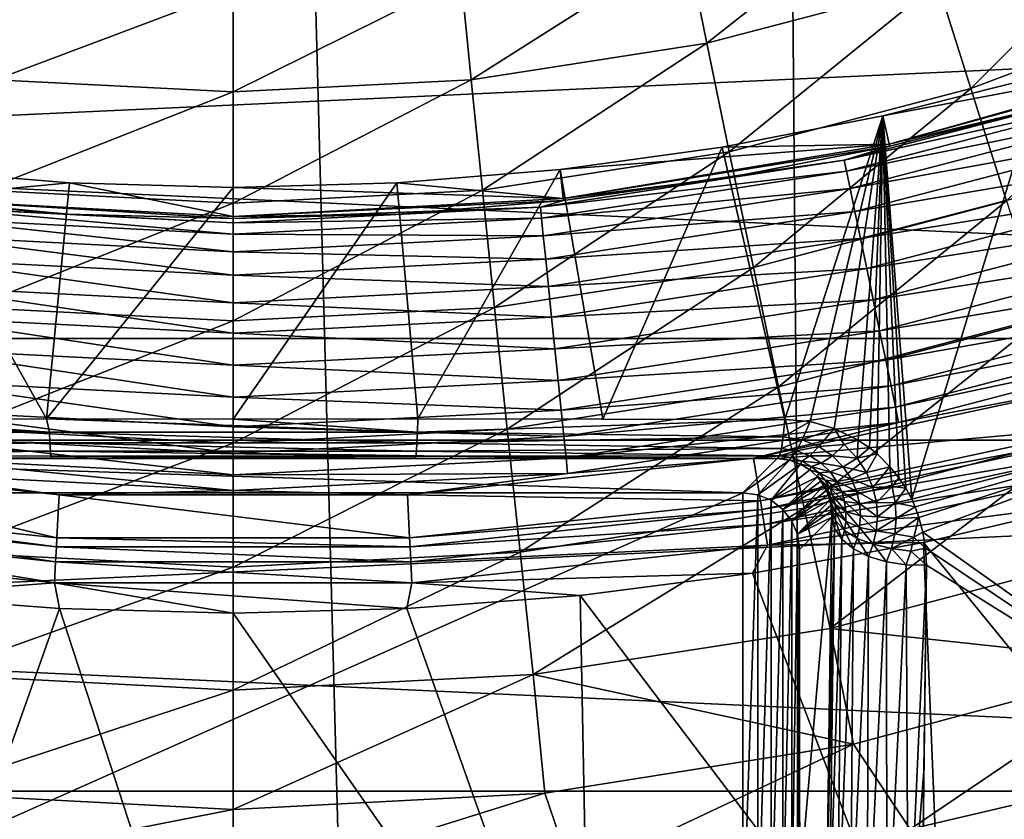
# Model space of a CAD drawing. Header units: metres. Extents: x -22 to 22, y 0 to 204.
# Tile 296 of 497: x -0.75 to 2.72, y 168.91 to 171.73. Entities that reach past the tile are written whole.
import ezdxf

# ---------------------------------------------------------------- set-up
doc = ezdxf.new("R2010")
doc.units = ezdxf.units.M
doc.layers.add('solid_002_SW0002', color=7, linetype='CONTINUOUS')
doc.layers.add('solid_002_SW0002_01', color=7, linetype='CONTINUOUS')

msp = doc.modelspace()

# ---------------------------------------------------------------- linework, layer by layer
at = {"layer": 'solid_002_SW0002'}
for points in [[(-1.887785, 182.670227, 261.700287), (-2.719687, 81.176041, 275.085602), (0, 81.175316, 275.040649)], [(-1.887785, 182.670227, 261.700287), (0, 81.175316, 275.040649), (0, 182.667419, 261.678955)], [(2.719617, 81.176041, 275.085602), (1.887785, 182.670227, 261.700287), (0, 182.667419, 261.678955)], [(0, 81.175316, 275.040649), (2.719617, 81.176041, 275.085602), (0, 182.667419, 261.678955)], [(18.79812, 172.298904, 0.72), (-18.79812, 172.298904, 0.72), (-17.854202, 170.604904, 0.72)], [(19.429903, 171.997269), (18.454901, 170.245438), (-19.429903, 171.997253)], [(18.454901, 170.245438), (-18.454901, 170.245438), (-19.429903, 171.997253)], [(-0.804436, 171.876877, 256.778961), (0, 171.835449, 256.775787), (-0.840491, 171.518784, 257.028198)], [(-0.840491, 171.518784, 257.028198), (0, 171.47554, 257.025024), (-0.880286, 171.128464, 257.222412)], [(-1.154258, 171.201843, 249.424011), (-0.659355, 170.320419, 248.912933), (-1.3056, 170.320313, 248.876877)], [(-1.165463, 171.099457, 251.389343), (-0.578008, 171.154221, 249.424011), (-1.154258, 171.201843, 249.424011)], [(-1.154258, 171.201843, 249.424011), (-0.578008, 171.154221, 249.424011), (-0.659355, 170.320419, 248.912933)], [(-1.165463, 171.099457, 251.389343), (0, 171.035339, 251.389343), (-0.578008, 171.154221, 249.424011)], [(-0.880286, 171.128464, 257.222412), (0, 171.083206, 257.219269), (-0.922974, 170.714233, 257.357452)], [(-0.578008, 171.154221, 249.424011), (0, 171.138336, 249.424011), (-0.659355, 170.320419, 248.912933)], [(0, 171.138336, 249.424011), (0, 170.319916, 248.924911), (-0.659355, 170.320419, 248.912933)], [(0, 171.035339, 251.389343), (0, 171.138336, 249.424011), (-0.578008, 171.154221, 249.424011)], [(-0.584006, 171.04422, 251.800095), (-1.165463, 171.099457, 251.389343), (-1.16625, 171.092331, 251.800095)], [(-0.584006, 171.04422, 251.800095), (-1.16625, 171.092331, 251.800095), (-1.084752, 171.068802, 251.912323)], [(0, 171.028168, 251.800095), (0, 171.035339, 251.389343), (-1.165463, 171.099457, 251.389343)], [(0, 171.028168, 251.800095), (-1.165463, 171.099457, 251.389343), (-0.584006, 171.04422, 251.800095)], [(1.16625, 171.092331, 251.800095), (1.165463, 171.099457, 251.389343), (0, 171.035339, 251.389343)], [(0.584006, 171.04422, 251.800095), (0, 171.035339, 251.389343), (0, 171.028168, 251.800095)], [(-0.922974, 170.714233, 257.357452), (0, 170.666763, 257.354309), (-0.967645, 170.284897, 257.43045)], [(17.854202, 170.604904, 0.72), (-17.854202, 170.604904, 0.72), (-16.75897, 169.005569, 0.72)], [(-1.147446, 170.45668, 252.274124), (-1.158181, 170.351868, 252.232422), (0, 170.292709, 252.232422)], [(0, 170.398071, 252.274124), (-1.147446, 170.45668, 252.274124), (0, 170.292709, 252.232422)], [(-1.158181, 170.351868, 252.232422), (-1.167683, 170.259094, 252.16806), (0, 170.199448, 252.16806)], [(0, 170.292709, 252.232422), (-1.158181, 170.351868, 252.232422), (0, 170.199448, 252.16806)], [(-0.64937, 170.274231, 248.87677), (-1.94867, 170.318741, 248.816406), (-1.3056, 170.320313, 248.876877)], [(-0.64937, 170.274231, 248.87677), (-1.94332, 170.262177, 248.769714), (-1.94867, 170.318741, 248.816406)], [(-0.64937, 170.274231, 248.87677), (-1.3056, 170.320313, 248.876877), (-0.659355, 170.320419, 248.912933)], [(0.650669, 170.274231, 248.876724), (-0.64937, 170.274231, 248.87677), (-0.659355, 170.320419, 248.912933)], [(-0.64937, 170.274231, 248.87677), (-0.647677, 170.236053, 248.831985), (-1.94332, 170.262177, 248.769714)], [(-0.647677, 170.236053, 248.831985), (-1.936619, 170.218765, 248.710739), (-1.94332, 170.262177, 248.769714)], [(-1.167683, 170.259094, 252.16806), (-1.175465, 170.183105, 252.084351), (0, 170.123077, 252.084351)], [(0, 170.199448, 252.16806), (-1.167683, 170.259094, 252.16806), (0, 170.123077, 252.084351)], [(-0.967645, 170.284897, 257.43045), (0, 170.235107, 257.427307), (-1.013349, 169.849609, 257.43988)], [(0.648972, 170.236053, 248.83194), (-0.647677, 170.236053, 248.831985), (-0.64937, 170.274231, 248.87677)], [(0.650669, 170.274231, 248.876724), (0.648972, 170.236053, 248.83194), (-0.64937, 170.274231, 248.87677)], [(17.323311, 168.591309), (-17.323309, 168.591309), (-18.454901, 170.245438)], [(18.454901, 170.245438), (17.323311, 168.591309), (-18.454901, 170.245438)], [(-0.647677, 170.236053, 248.831985), (-0.645743, 170.207367, 248.780594), (-1.936619, 170.218765, 248.710739)], [(0.647035, 170.207352, 248.780548), (-0.645743, 170.207367, 248.780594), (-0.647677, 170.236053, 248.831985)], [(0.648972, 170.236053, 248.83194), (0.647035, 170.207352, 248.780548), (-0.647677, 170.236053, 248.831985)], [(-0.645743, 170.207367, 248.780594), (-1.92897, 170.191071, 248.643051), (-1.936619, 170.218765, 248.710739)], [(-0.645743, 170.207367, 248.780594), (-0.643645, 170.18927, 248.724609), (-1.92897, 170.191071, 248.643051)], [(-1.92897, 170.191071, 248.643051), (-0.641465, 170.182465, 248.666153), (-1.920832, 170.180801, 248.570694)], [(-0.643645, 170.18927, 248.724609), (-0.641465, 170.182465, 248.666153), (-1.92897, 170.191071, 248.643051)], [(0.644933, 170.18927, 248.724564), (-0.643645, 170.18927, 248.724609), (-0.645743, 170.207367, 248.780594)], [(0.647035, 170.207352, 248.780548), (0.644933, 170.18927, 248.724564), (-0.645743, 170.207367, 248.780594)], [(-0.643645, 170.18927, 248.724609), (0.642746, 170.182465, 248.666107), (-0.641465, 170.182465, 248.666153)], [(0.644933, 170.18927, 248.724564), (0.642746, 170.182465, 248.666107), (-0.643645, 170.18927, 248.724609)], [(-0.641465, 170.182465, 248.666153), (1.920832, 170.180801, 248.570694), (-1.920832, 170.180801, 248.570694)], [(-1.920832, 170.180801, 248.570694), (1.80003, 170.059998, 241.649994), (-1.80003, 170.059998, 241.649994)], [(1.920832, 170.180801, 248.570694), (1.80003, 170.059998, 241.649994), (-1.920832, 170.180801, 248.570694)], [(-1.861818, 170.031937, 251.016098), (-0.62293, 169.900314, 251.016098), (-1.837784, 170.182037, 251.878189)], [(-0.62293, 169.900314, 251.016098), (-0.614889, 170.052109, 251.878189), (-1.837784, 170.182037, 251.878189)], [(-1.181126, 170.127838, 251.98558), (-1.837784, 170.182037, 251.878189), (-0.614889, 170.052109, 251.878189)], [(-1.175465, 170.183105, 252.084351), (-1.181126, 170.127838, 251.98558), (0, 170.067505, 251.98558)], [(0, 170.123077, 252.084351), (-1.175465, 170.183105, 252.084351), (0, 170.067505, 251.98558)], [(0, 170.067505, 251.98558), (-1.181126, 170.127838, 251.98558), (-0.614889, 170.052109, 251.878189)], [(-0.62293, 169.900314, 251.016098), (0.62293, 169.900314, 251.016098), (-0.614889, 170.052109, 251.878189)], [(0.62293, 169.900314, 251.016098), (0.614889, 170.052109, 251.878189), (-0.614889, 170.052109, 251.878189)], [(-0.624575, 169.869263, 250.910034), (-1.861818, 170.031937, 251.016098), (-1.866735, 170.001221, 250.910034)], [(-0.624575, 169.869263, 250.910034), (-0.62293, 169.900314, 251.016098), (-1.861818, 170.031937, 251.016098)], [(-1.866735, 170.001221, 250.910034), (-1.875247, 169.948059, 250.813126), (-0.627423, 169.815491, 250.813126)], [(-0.624575, 169.869263, 250.910034), (-1.866735, 170.001221, 250.910034), (-0.627423, 169.815491, 250.813126)], [(-1.875247, 169.948059, 250.813126), (-1.886926, 169.875122, 250.730469), (-0.631331, 169.74173, 250.730469)], [(-0.627423, 169.815491, 250.813126), (-1.875247, 169.948059, 250.813126), (-0.631331, 169.74173, 250.730469)], [(-0.631331, 169.74173, 250.730469), (-1.886926, 169.875122, 250.730469), (-1.225208, 169.697433, 250.666168)], [(0.624575, 169.869263, 250.910034), (-0.62293, 169.900314, 251.016098), (-0.624575, 169.869263, 250.910034)], [(0.624575, 169.869263, 250.910034), (0.62293, 169.900314, 251.016098), (-0.62293, 169.900314, 251.016098)], [(-1.013349, 169.849609, 257.43988), (0, 169.797424, 257.436707), (-1.059111, 169.417633, 257.385468)], [(-0.631331, 169.74173, 250.730469), (-1.225208, 169.697433, 250.666168), (-0.613403, 169.650497, 250.666168)], [(-0.631331, 169.74173, 250.730469), (-0.613403, 169.650497, 250.666168), (0, 169.634857, 250.666168)], [(-0.613403, 169.650497, 250.666168), (-1.225208, 169.697433, 250.666168), (-1.262174, 167.823685, 249.512939)], [(-0.613403, 169.650497, 250.666168), (0, 167.766235, 249.512939), (0, 169.634857, 250.666168)], [(1.26218, 167.823685, 249.512939), (0.613403, 169.650497, 250.666168), (0, 169.634857, 250.666168)], [(0, 167.766235, 249.512939), (1.26218, 167.823685, 249.512939), (0, 169.634857, 250.666168)], [(-1.059111, 169.417633, 257.385468), (0, 169.363037, 257.382324), (-1.100996, 168.999191, 257.268951)], [(0, 169.363037, 257.382324), (0, 168.941605, 257.265442), (-1.100996, 168.999191, 257.268951)], [(16.75897, 169.005569, 0.72), (-16.75897, 169.005569, 0.72), (-15.518252, 167.511673, 0.72)]]:
    msp.add_3dface(points, dxfattribs=at)
at = {"layer": 'solid_002_SW0002_01'}
for points in [[(2.719617, 81.176041, 275.085602), (3.472393, 182.67691, 261.751129), (1.887785, 182.670227, 261.700287)], [(2.719617, 81.176041, 275.085602), (5.436296, 81.178215, 275.220306), (3.472393, 182.67691, 261.751129)], [(18.79812, 172.298904, 0.72), (-17.854202, 170.604904, 0.72), (17.854202, 170.604904, 0.72)], [(1.60098, 172.000702, 256.788513), (2.380563, 172.205719, 256.804321), (1.672767, 171.64801, 257.03775)], [(2.380563, 172.205719, 256.804321), (2.487381, 171.862015, 257.053528), (1.672767, 171.64801, 257.03775)], [(2.487381, 171.862015, 257.053528), (3.27609, 172.15863, 257.075317), (2.605212, 171.487762, 257.247711)], [(3.27609, 172.15863, 257.075317), (3.431351, 171.798279, 257.269501), (2.605212, 171.487762, 257.247711)], [(0.804465, 171.876892, 256.778961), (1.60098, 172.000702, 256.788513), (0.840521, 171.518799, 257.028198)], [(1.60098, 172.000702, 256.788513), (1.672767, 171.64801, 257.03775), (0.840521, 171.518799, 257.028198)], [(0.804465, 171.876892, 256.778961), (0.840521, 171.518799, 257.028198), (0, 171.47554, 257.025024)], [(0, 171.835449, 256.775787), (0.804465, 171.876892, 256.778961), (0, 171.47554, 257.025024)], [(1.672767, 171.64801, 257.03775), (2.487381, 171.862015, 257.053528), (1.751983, 171.263748, 257.231964)], [(2.487381, 171.862015, 257.053528), (2.605212, 171.487762, 257.247711), (1.751983, 171.263748, 257.231964)], [(-0.840491, 171.518784, 257.028198), (0, 171.835449, 256.775787), (0, 171.47554, 257.025024)], [(2.605212, 171.487762, 257.247711), (3.431351, 171.798279, 257.269501), (2.731547, 171.090942, 257.382721)], [(0.840521, 171.518799, 257.028198), (1.672767, 171.64801, 257.03775), (0.880317, 171.128479, 257.222412)], [(1.672767, 171.64801, 257.03775), (1.751983, 171.263748, 257.231964), (0.880317, 171.128479, 257.222412)], [(3.440294, 171.607742, 251.389343), (2.855145, 171.533127, 249.424011), (2.294557, 171.391586, 249.424011)], [(2.31686, 171.291031, 251.389343), (3.440294, 171.607742, 251.389343), (2.294557, 171.391586, 249.424011)], [(3.442616, 171.600967, 251.800095), (3.440294, 171.607742, 251.389343), (2.31686, 171.291031, 251.389343)], [(3.442616, 171.600967, 251.800095), (2.31686, 171.291031, 251.389343), (2.884875, 171.427048, 251.800095)], [(0.840521, 171.518799, 257.028198), (0.880317, 171.128479, 257.222412), (0, 171.083206, 257.219269)], [(0, 171.47554, 257.025024), (0.840521, 171.518799, 257.028198), (0, 171.083206, 257.219269)], [(3.209213, 171.508591, 251.912323), (2.158214, 171.234436, 251.912323), (3.221179, 171.470734, 252.018463)], [(2.318423, 171.284027, 251.800095), (2.158214, 171.234436, 251.912323), (3.209213, 171.508591, 251.912323)], [(2.294557, 171.391586, 249.424011), (2.855145, 171.533127, 249.424011), (2.396798, 170.03714, 248.575256)], [(2.884875, 171.427048, 251.800095), (2.318423, 171.284027, 251.800095), (3.209213, 171.508591, 251.912323)], [(2.855145, 171.533127, 249.424011), (3.508128, 170.322418, 248.574905), (2.396798, 170.03714, 248.575256)], [(-0.880286, 171.128464, 257.222412), (0, 171.47554, 257.025024), (0, 171.083206, 257.219269)], [(1.751983, 171.263748, 257.231964), (2.605212, 171.487762, 257.247711), (1.836942, 170.856064, 257.367004)], [(2.605212, 171.487762, 257.247711), (2.731547, 171.090942, 257.382721), (1.836942, 170.856064, 257.367004)], [(2.158214, 171.234436, 251.912323), (2.166261, 171.195572, 252.018463), (3.221179, 171.470734, 252.018463)], [(3.221179, 171.470734, 252.018463), (2.166261, 171.195572, 252.018463), (3.240041, 171.411072, 252.11293)], [(2.166261, 171.195572, 252.018463), (2.178946, 171.134293, 252.11293), (3.240041, 171.411072, 252.11293)], [(3.240041, 171.411072, 252.11293), (2.178946, 171.134293, 252.11293), (3.264831, 171.332657, 252.190887)], [(2.884875, 171.427048, 251.800095), (2.31686, 171.291031, 251.389343), (2.318423, 171.284027, 251.800095)], [(1.727019, 171.281036, 249.424011), (2.294557, 171.391586, 249.424011), (1.948669, 170.318741, 248.816406)], [(2.31686, 171.291031, 251.389343), (2.294557, 171.391586, 249.424011), (1.727019, 171.281036, 249.424011)], [(2.294557, 171.391586, 249.424011), (2.037473, 170.311295, 248.801514), (1.948669, 170.318741, 248.816406)], [(2.294557, 171.391586, 249.424011), (2.122896, 170.286926, 248.775589), (2.037473, 170.311295, 248.801514)], [(2.294557, 171.391586, 249.424011), (2.207165, 170.245422, 248.738159), (2.122896, 170.286926, 248.775589)], [(2.294557, 171.391586, 249.424011), (2.247479, 170.218399, 248.715347), (2.207165, 170.245422, 248.738159)], [(2.294557, 171.391586, 249.424011), (2.274102, 170.196915, 248.697815), (2.247479, 170.218399, 248.715347)], [(2.294557, 171.391586, 249.424011), (2.319065, 170.151978, 248.662277), (2.274102, 170.196915, 248.697815)], [(2.294557, 171.391586, 249.424011), (2.35125, 170.11232, 248.631683), (2.319065, 170.151978, 248.662277)], [(2.294557, 171.391586, 249.424011), (2.375725, 170.075882, 248.60408), (2.35125, 170.11232, 248.631683)], [(2.294557, 171.391586, 249.424011), (2.396798, 170.03714, 248.575256), (2.375725, 170.075882, 248.60408)], [(2.178946, 171.134293, 252.11293), (2.195617, 171.053757, 252.190887), (3.264831, 171.332657, 252.190887)], [(3.264831, 171.332657, 252.190887), (2.195617, 171.053757, 252.190887), (3.294275, 171.239517, 252.248322)], [(2.31686, 171.291031, 251.389343), (1.727019, 171.281036, 249.424011), (1.154258, 171.201843, 249.424011)], [(1.165463, 171.099457, 251.389343), (2.31686, 171.291031, 251.389343), (1.154258, 171.201843, 249.424011)], [(1.154258, 171.201843, 249.424011), (1.727019, 171.281036, 249.424011), (1.305599, 170.320313, 248.876877)], [(2.318423, 171.284027, 251.800095), (2.31686, 171.291031, 251.389343), (1.165463, 171.099457, 251.389343)], [(2.318423, 171.284027, 251.800095), (1.165463, 171.099457, 251.389343), (1.744971, 171.172348, 251.800095)], [(1.727019, 171.281036, 249.424011), (1.948669, 170.318741, 248.816406), (1.305599, 170.320313, 248.876877)], [(2.318423, 171.284027, 251.800095), (1.744971, 171.172348, 251.800095), (2.158214, 171.234436, 251.912323)], [(0.880317, 171.128479, 257.222412), (1.751983, 171.263748, 257.231964), (0.923006, 170.714233, 257.357452)], [(1.751983, 171.263748, 257.231964), (1.836942, 170.856064, 257.367004), (0.923006, 170.714233, 257.357452)], [(2.158214, 171.234436, 251.912323), (1.084752, 171.068802, 251.912323), (2.166261, 171.195572, 252.018463)], [(1.16625, 171.092331, 251.800095), (1.084752, 171.068802, 251.912323), (2.158214, 171.234436, 251.912323)], [(1.744971, 171.172348, 251.800095), (1.16625, 171.092331, 251.800095), (2.158214, 171.234436, 251.912323)], [(2.195617, 171.053757, 252.190887), (2.215419, 170.958099, 252.248322), (3.294275, 171.239517, 252.248322)], [(3.294275, 171.239517, 252.248322), (2.215419, 170.958099, 252.248322), (3.326862, 171.136444, 252.282288)], [(0.578008, 171.154221, 249.424011), (1.154258, 171.201843, 249.424011), (0.652168, 170.320419, 248.913193)], [(1.165463, 171.099457, 251.389343), (1.154258, 171.201843, 249.424011), (0.578008, 171.154221, 249.424011)], [(1.154258, 171.201843, 249.424011), (1.305599, 170.320313, 248.876877), (0.652168, 170.320419, 248.913193)], [(1.084752, 171.068802, 251.912323), (1.088797, 171.029312, 252.018463), (2.166261, 171.195572, 252.018463)], [(2.166261, 171.195572, 252.018463), (1.088797, 171.029312, 252.018463), (2.178946, 171.134293, 252.11293)], [(1.744971, 171.172348, 251.800095), (1.165463, 171.099457, 251.389343), (1.16625, 171.092331, 251.800095)], [(0.578008, 171.154221, 249.424011), (0.652168, 170.320419, 248.913193), (0, 170.319916, 248.924911)], [(0, 171.138336, 249.424011), (0.578008, 171.154221, 249.424011), (0, 170.319916, 248.924911)], [(1.165463, 171.099457, 251.389343), (0.578008, 171.154221, 249.424011), (0, 171.138336, 249.424011)], [(0, 171.035339, 251.389343), (1.165463, 171.099457, 251.389343), (0, 171.138336, 249.424011)], [(0.880317, 171.128479, 257.222412), (0.923006, 170.714233, 257.357452), (0, 170.666763, 257.354309)], [(0, 171.083206, 257.219269), (0.880317, 171.128479, 257.222412), (0, 170.666763, 257.354309)], [(1.088797, 171.029312, 252.018463), (1.095172, 170.967056, 252.11293), (2.178946, 171.134293, 252.11293)], [(2.178946, 171.134293, 252.11293), (1.095172, 170.967056, 252.11293), (2.195617, 171.053757, 252.190887)], [(2.215419, 170.958099, 252.248322), (2.237333, 170.852234, 252.282288), (3.326862, 171.136444, 252.282288)], [(3.326862, 171.136444, 252.282288), (2.237333, 170.852234, 252.282288), (3.360917, 171.028717, 252.291046)], [(1.16625, 171.092331, 251.800095), (0, 171.035339, 251.389343), (0.584006, 171.04422, 251.800095)], [(1.16625, 171.092331, 251.800095), (0.584006, 171.04422, 251.800095), (1.084752, 171.068802, 251.912323)], [(1.836942, 170.856064, 257.367004), (2.731547, 171.090942, 257.382721), (1.925834, 170.433655, 257.440002)], [(2.731547, 171.090942, 257.382721), (2.863695, 170.680008, 257.455719), (1.925834, 170.433655, 257.440002)], [(-1.084752, 171.068802, 251.912323), (-1.088797, 171.029312, 252.018463), (0, 170.973694, 252.018463)], [(0, 171.013397, 251.912323), (-1.084752, 171.068802, 251.912323), (0, 170.973694, 252.018463)], [(-0.584006, 171.04422, 251.800095), (-1.084752, 171.068802, 251.912323), (0, 171.013397, 251.912323)], [(-0.922974, 170.714233, 257.357452), (0, 171.083206, 257.219269), (0, 170.666763, 257.354309)], [(1.084752, 171.068802, 251.912323), (0, 171.013397, 251.912323), (1.088797, 171.029312, 252.018463)], [(0, 171.028168, 251.800095), (0, 171.013397, 251.912323), (1.084752, 171.068802, 251.912323)], [(0.584006, 171.04422, 251.800095), (0, 171.028168, 251.800095), (1.084752, 171.068802, 251.912323)], [(-1.088797, 171.029312, 252.018463), (-1.095172, 170.967056, 252.11293), (0, 170.911118, 252.11293)], [(0, 170.973694, 252.018463), (-1.088797, 171.029312, 252.018463), (0, 170.911118, 252.11293)], [(0, 171.028168, 251.800095), (-0.584006, 171.04422, 251.800095), (0, 171.013397, 251.912323)], [(1.088797, 171.029312, 252.018463), (0, 170.973694, 252.018463), (1.095172, 170.967056, 252.11293)], [(0, 171.013397, 251.912323), (0, 170.973694, 252.018463), (1.088797, 171.029312, 252.018463)], [(1.095172, 170.967056, 252.11293), (1.103552, 170.885254, 252.190887), (2.195617, 171.053757, 252.190887)], [(2.195617, 171.053757, 252.190887), (1.103552, 170.885254, 252.190887), (2.215419, 170.958099, 252.248322)], [(2.237333, 170.852234, 252.282288), (2.260236, 170.741608, 252.291046), (3.360917, 171.028717, 252.291046)], [(3.360917, 171.028717, 252.291046), (2.260236, 170.741608, 252.291046), (3.394691, 170.921875, 252.274124)], [(-1.095172, 170.967056, 252.11293), (-1.103552, 170.885254, 252.190887), (0, 170.828888, 252.190887)], [(0, 170.911118, 252.11293), (-1.095172, 170.967056, 252.11293), (0, 170.828888, 252.190887)], [(0, 170.973694, 252.018463), (0, 170.911118, 252.11293), (1.095172, 170.967056, 252.11293)], [(1.095172, 170.967056, 252.11293), (0, 170.911118, 252.11293), (1.103552, 170.885254, 252.190887)], [(1.103552, 170.885254, 252.190887), (1.113504, 170.788071, 252.248322), (2.215419, 170.958099, 252.248322)], [(2.215419, 170.958099, 252.248322), (1.113504, 170.788071, 252.248322), (2.237333, 170.852234, 252.282288)], [(2.260236, 170.741608, 252.291046), (2.282949, 170.631882, 252.274124), (3.394691, 170.921875, 252.274124)], [(3.394691, 170.921875, 252.274124), (2.282949, 170.631882, 252.274124), (3.42645, 170.821426, 252.232422)], [(-1.103552, 170.885254, 252.190887), (-1.113504, 170.788071, 252.248322), (0, 170.731201, 252.248322)], [(0, 170.828888, 252.190887), (-1.103552, 170.885254, 252.190887), (0, 170.731201, 252.248322)], [(0, 170.911118, 252.11293), (0, 170.828888, 252.190887), (1.103552, 170.885254, 252.190887)], [(1.103552, 170.885254, 252.190887), (0, 170.828888, 252.190887), (1.113504, 170.788071, 252.248322)], [(0.923006, 170.714233, 257.357452), (1.836942, 170.856064, 257.367004), (0.967679, 170.284912, 257.43045)], [(1.836942, 170.856064, 257.367004), (1.925834, 170.433655, 257.440002), (0.967679, 170.284912, 257.43045)], [(1.113504, 170.788071, 252.248322), (1.124519, 170.680527, 252.282288), (2.237333, 170.852234, 252.282288)], [(2.237333, 170.852234, 252.282288), (1.124519, 170.680527, 252.282288), (2.260236, 170.741608, 252.291046)], [(0, 170.828888, 252.190887), (0, 170.731201, 252.248322), (1.113504, 170.788071, 252.248322)], [(2.282949, 170.631882, 252.274124), (2.304307, 170.528717, 252.232422), (3.42645, 170.821426, 252.232422)], [(3.42645, 170.821426, 252.232422), (2.304307, 170.528717, 252.232422), (3.454562, 170.732498, 252.16806)], [(-1.113504, 170.788071, 252.248322), (-1.124519, 170.680527, 252.282288), (0, 170.623093, 252.282288)], [(0, 170.731201, 252.248322), (-1.113504, 170.788071, 252.248322), (0, 170.623093, 252.282288)], [(1.113504, 170.788071, 252.248322), (0, 170.731201, 252.248322), (1.124519, 170.680527, 252.282288)], [(0, 170.731201, 252.248322), (0, 170.623093, 252.282288), (1.124519, 170.680527, 252.282288)], [(0.923006, 170.714233, 257.357452), (0.967679, 170.284912, 257.43045), (0, 170.235107, 257.427307)], [(0, 170.666763, 257.354309), (0.923006, 170.714233, 257.357452), (0, 170.235107, 257.427307)], [(1.124519, 170.680527, 252.282288), (1.13603, 170.568146, 252.291046), (2.260236, 170.741608, 252.291046)], [(2.260236, 170.741608, 252.291046), (1.13603, 170.568146, 252.291046), (2.282949, 170.631882, 252.274124)], [(2.304307, 170.528717, 252.232422), (2.323212, 170.437393, 252.16806), (3.454562, 170.732498, 252.16806)], [(3.454562, 170.732498, 252.16806), (2.323212, 170.437393, 252.16806), (3.477584, 170.659668, 252.084351)], [(-1.124519, 170.680527, 252.282288), (-1.13603, 170.568146, 252.291046), (0, 170.510117, 252.291046)], [(0, 170.623093, 252.282288), (-1.124519, 170.680527, 252.282288), (0, 170.510117, 252.291046)], [(1.124519, 170.680527, 252.282288), (0, 170.623093, 252.282288), (1.13603, 170.568146, 252.291046)], [(1.925834, 170.433655, 257.440002), (2.863695, 170.680008, 257.455719), (2.016768, 170.005524, 257.449402)], [(2.863695, 170.680008, 257.455719), (2.998844, 170.263718, 257.465118), (2.016768, 170.005524, 257.449402)], [(-0.967645, 170.284897, 257.43045), (0, 170.666763, 257.354309), (0, 170.235107, 257.427307)], [(2.323212, 170.437393, 252.16806), (2.338695, 170.362595, 252.084351), (3.477584, 170.659668, 252.084351)], [(3.477584, 170.659668, 252.084351), (2.338695, 170.362595, 252.084351), (3.494332, 170.606689, 251.98558)], [(17.854202, 170.604904, 0.72), (-16.75897, 169.005569, 0.72), (16.75897, 169.005569, 0.72)], [(0, 170.623093, 252.282288), (0, 170.510117, 252.291046), (1.13603, 170.568146, 252.291046)], [(1.13603, 170.568146, 252.291046), (1.147446, 170.45668, 252.274124), (2.282949, 170.631882, 252.274124)], [(2.282949, 170.631882, 252.274124), (1.147446, 170.45668, 252.274124), (2.304307, 170.528717, 252.232422)], [(2.338695, 170.362595, 252.084351), (2.349958, 170.308197, 251.98558), (3.494332, 170.606689, 251.98558)], [(3.494332, 170.606689, 251.98558), (2.349958, 170.308197, 251.98558), (3.04011, 170.44043, 251.878189)], [(-1.13603, 170.568146, 252.291046), (-1.147446, 170.45668, 252.274124), (0, 170.398071, 252.274124)], [(0, 170.510117, 252.291046), (-1.13603, 170.568146, 252.291046), (0, 170.398071, 252.274124)], [(1.13603, 170.568146, 252.291046), (0, 170.510117, 252.291046), (1.147446, 170.45668, 252.274124)], [(0, 170.510117, 252.291046), (0, 170.398071, 252.274124), (1.147446, 170.45668, 252.274124)], [(1.147446, 170.45668, 252.274124), (1.158181, 170.351868, 252.232422), (2.304307, 170.528717, 252.232422)], [(2.304307, 170.528717, 252.232422), (1.158181, 170.351868, 252.232422), (2.323212, 170.437393, 252.16806)], [(1.147446, 170.45668, 252.274124), (0, 170.398071, 252.274124), (1.158181, 170.351868, 252.232422)], [(0.967679, 170.284912, 257.43045), (1.925834, 170.433655, 257.440002), (1.013385, 169.849625, 257.43988)], [(1.925834, 170.433655, 257.440002), (2.016768, 170.005524, 257.449402), (1.013385, 169.849625, 257.43988)], [(1.158181, 170.351868, 252.232422), (1.167683, 170.259094, 252.16806), (2.323212, 170.437393, 252.16806)], [(2.323212, 170.437393, 252.16806), (1.167683, 170.259094, 252.16806), (2.338695, 170.362595, 252.084351)], [(3.079867, 170.293701, 251.016098), (3.04011, 170.44043, 251.878189), (1.837784, 170.182037, 251.878189)], [(2.349958, 170.308197, 251.98558), (1.837784, 170.182037, 251.878189), (3.04011, 170.44043, 251.878189)], [(0, 170.398071, 252.274124), (0, 170.292709, 252.232422), (1.158181, 170.351868, 252.232422)], [(1.167683, 170.259094, 252.16806), (1.175465, 170.183105, 252.084351), (2.338695, 170.362595, 252.084351)], [(2.338695, 170.362595, 252.084351), (1.175465, 170.183105, 252.084351), (2.349958, 170.308197, 251.98558)], [(1.158181, 170.351868, 252.232422), (0, 170.292709, 252.232422), (1.167683, 170.259094, 252.16806)], [(0.650669, 170.274231, 248.876724), (-0.659355, 170.320419, 248.912933), (0, 170.319916, 248.924911)], [(0.650669, 170.274231, 248.876724), (0, 170.319916, 248.924911), (0.652168, 170.320419, 248.913193)], [(0, 170.292709, 252.232422), (0, 170.199448, 252.16806), (1.167683, 170.259094, 252.16806)], [(1.948669, 170.318741, 248.816406), (0.650669, 170.274231, 248.876724), (0.652168, 170.320419, 248.913193)], [(1.948669, 170.318741, 248.816406), (1.9428, 170.25795, 248.765137), (0.650669, 170.274231, 248.876724)], [(1.948669, 170.318741, 248.816406), (0.652168, 170.320419, 248.913193), (1.305599, 170.320313, 248.876877)], [(1.175465, 170.183105, 252.084351), (1.181126, 170.127838, 251.98558), (2.349958, 170.308197, 251.98558)], [(2.349958, 170.308197, 251.98558), (1.181126, 170.127838, 251.98558), (1.837784, 170.182037, 251.878189)], [(1.861818, 170.031937, 251.016098), (3.079867, 170.293701, 251.016098), (1.837784, 170.182037, 251.878189)], [(3.088002, 170.263687, 250.910034), (3.079867, 170.293701, 251.016098), (1.861818, 170.031937, 251.016098)], [(2.037473, 170.311295, 248.801514), (1.9428, 170.25795, 248.765137), (1.948669, 170.318741, 248.816406)], [(2.009062, 170.247177, 248.748169), (1.9428, 170.25795, 248.765137), (2.037473, 170.311295, 248.801514)], [(2.009062, 170.247177, 248.748169), (2.037473, 170.311295, 248.801514), (2.122896, 170.286926, 248.775589)], [(2.408463, 170.010529, 248.555756), (2.396798, 170.03714, 248.575256), (3.508128, 170.322418, 248.574905)], [(2.421841, 169.973007, 248.528564), (2.408463, 170.010529, 248.555756), (3.508128, 170.322418, 248.574905)], [(2.435558, 169.920166, 248.490784), (2.421841, 169.973007, 248.528564), (3.508128, 170.322418, 248.574905)], [(2.435558, 169.920166, 248.490784), (3.508128, 170.322418, 248.574905), (3.67835, 169.037796, 247.625275)], [(0.967679, 170.284912, 257.43045), (1.013385, 169.849625, 257.43988), (0, 169.797424, 257.436707)], [(0, 170.235107, 257.427307), (0.967679, 170.284912, 257.43045), (0, 169.797424, 257.436707)], [(1.167683, 170.259094, 252.16806), (0, 170.199448, 252.16806), (1.175465, 170.183105, 252.084351)], [(1.9428, 170.25795, 248.765137), (0.648972, 170.236053, 248.83194), (0.650669, 170.274231, 248.876724)], [(1.9428, 170.25795, 248.765137), (1.936195, 170.21669, 248.706985), (0.648972, 170.236053, 248.83194)], [(3.088002, 170.263687, 250.910034), (1.861818, 170.031937, 251.016098), (1.866735, 170.001221, 250.910034)], [(3.088002, 170.263687, 250.910034), (1.866735, 170.001221, 250.910034), (3.102082, 170.211716, 250.813126)], [(2.009062, 170.247177, 248.748169), (1.936195, 170.21669, 248.706985), (1.9428, 170.25795, 248.765137)], [(2.06779, 170.223495, 248.72142), (2.009062, 170.247177, 248.748169), (2.122896, 170.286926, 248.775589)], [(2.016768, 170.005524, 257.449402), (2.998844, 170.263718, 257.465118), (2.107805, 169.58078, 257.39502)], [(2.06779, 170.223495, 248.72142), (2.122896, 170.286926, 248.775589), (2.157962, 170.229767, 248.73027)], [(2.998844, 170.263718, 257.465118), (3.134114, 169.850922, 257.410736), (2.107805, 169.58078, 257.39502)], [(2.157962, 170.229767, 248.73027), (2.122896, 170.286926, 248.775589), (2.207165, 170.245422, 248.738159)], [(-1.013349, 169.849609, 257.43988), (0, 170.235107, 257.427307), (0, 169.797424, 257.436707)], [(1.936195, 170.21669, 248.706985), (0.647035, 170.207352, 248.780548), (0.648972, 170.236053, 248.83194)], [(1.989432, 170.208496, 248.691193), (1.936195, 170.21669, 248.706985), (2.009062, 170.247177, 248.748169)], [(1.989432, 170.208496, 248.691193), (2.009062, 170.247177, 248.748169), (2.06779, 170.223495, 248.72142)], [(2.036978, 170.19017, 248.666016), (1.989432, 170.208496, 248.691193), (2.06779, 170.223495, 248.72142)], [(2.036978, 170.19017, 248.666016), (2.06779, 170.223495, 248.72142), (2.116358, 170.19043, 248.687256)], [(2.116358, 170.19043, 248.687256), (2.06779, 170.223495, 248.72142), (2.157962, 170.229767, 248.73027)], [(2.116358, 170.19043, 248.687256), (2.157962, 170.229767, 248.73027), (2.203551, 170.182449, 248.689713)], [(2.203551, 170.182449, 248.689713), (2.157962, 170.229767, 248.73027), (2.207165, 170.245422, 248.738159)], [(2.203551, 170.182449, 248.689713), (2.207165, 170.245422, 248.738159), (2.247479, 170.218399, 248.715347)], [(0, 170.199448, 252.16806), (0, 170.123077, 252.084351), (1.175465, 170.183105, 252.084351)], [(0.644933, 170.18927, 248.724564), (1.920832, 170.180801, 248.570694), (0.642746, 170.182465, 248.666107)], [(1.928713, 170.190475, 248.640762), (0.644933, 170.18927, 248.724564), (0.647035, 170.207352, 248.780548)], [(1.928713, 170.190475, 248.640762), (1.920832, 170.180801, 248.570694), (0.644933, 170.18927, 248.724564)], [(1.936195, 170.21669, 248.706985), (1.928713, 170.190475, 248.640762), (0.647035, 170.207352, 248.780548)], [(1.866735, 170.001221, 250.910034), (1.875247, 169.948059, 250.813126), (3.102082, 170.211716, 250.813126)], [(3.102082, 170.211716, 250.813126), (1.875247, 169.948059, 250.813126), (3.121401, 170.140427, 250.730469)], [(1.970599, 170.184937, 248.626251), (1.920832, 170.180801, 248.570694), (1.928713, 170.190475, 248.640762)], [(1.989432, 170.208496, 248.691193), (1.928713, 170.190475, 248.640762), (1.936195, 170.21669, 248.706985)], [(1.970599, 170.184937, 248.626251), (1.928713, 170.190475, 248.640762), (1.989432, 170.208496, 248.691193)], [(1.970599, 170.184937, 248.626251), (1.989432, 170.208496, 248.691193), (2.036978, 170.19017, 248.666016)], [(2.008694, 170.171844, 248.602829), (1.970599, 170.184937, 248.626251), (2.036978, 170.19017, 248.666016)], [(2.008694, 170.171844, 248.602829), (2.036978, 170.19017, 248.666016), (2.076797, 170.164307, 248.633575)], [(2.076797, 170.164307, 248.633575), (2.036978, 170.19017, 248.666016), (2.116358, 170.19043, 248.687256)], [(2.076797, 170.164307, 248.633575), (2.116358, 170.19043, 248.687256), (2.154279, 170.151413, 248.648026)], [(2.154279, 170.151413, 248.648026), (2.116358, 170.19043, 248.687256), (2.203551, 170.182449, 248.689713)], [(2.203551, 170.182449, 248.689713), (2.247479, 170.218399, 248.715347), (2.274102, 170.196915, 248.697815)], [(2.236831, 170.13121, 248.645905), (2.203551, 170.182449, 248.689713), (2.274102, 170.196915, 248.697815)], [(2.319065, 170.151978, 248.662277), (2.236831, 170.13121, 248.645905), (2.274102, 170.196915, 248.697815)], [(-0.641465, 170.182465, 248.666153), (0.642746, 170.182465, 248.666107), (1.920832, 170.180801, 248.570694)], [(1.175465, 170.183105, 252.084351), (0, 170.123077, 252.084351), (1.181126, 170.127838, 251.98558)], [(1.861818, 170.031937, 251.016098), (1.837784, 170.182037, 251.878189), (0.614889, 170.052109, 251.878189)], [(1.181126, 170.127838, 251.98558), (0.614889, 170.052109, 251.878189), (1.837784, 170.182037, 251.878189)], [(1.920832, 170.180801, 248.570694), (1.964942, 170.175446, 248.550339), (1.80003, 170.059998, 241.649994)], [(1.964942, 170.175446, 248.550339), (1.85335, 170.052429, 241.649994), (1.80003, 170.059998, 241.649994)], [(1.964942, 170.175446, 248.550339), (2.003806, 170.161423, 248.517502), (1.85335, 170.052429, 241.649994)], [(2.003806, 170.161423, 248.517502), (1.899989, 170.033234, 241.649994), (1.85335, 170.052429, 241.649994)], [(2.003806, 170.161423, 248.517502), (2.036708, 170.14093, 248.474747), (1.899989, 170.033234, 241.649994)], [(1.970599, 170.184937, 248.626251), (1.964942, 170.175446, 248.550339), (1.920832, 170.180801, 248.570694)], [(2.008694, 170.171844, 248.602829), (1.964942, 170.175446, 248.550339), (1.970599, 170.184937, 248.626251)], [(2.008694, 170.171844, 248.602829), (2.003806, 170.161423, 248.517502), (1.964942, 170.175446, 248.550339)], [(2.041534, 170.152893, 248.572296), (2.003806, 170.161423, 248.517502), (2.008694, 170.171844, 248.602829)], [(2.041534, 170.152893, 248.572296), (2.036708, 170.14093, 248.474747), (2.003806, 170.161423, 248.517502)], [(2.041534, 170.152893, 248.572296), (2.008694, 170.171844, 248.602829), (2.076797, 170.164307, 248.633575)], [(2.068703, 170.129807, 248.536514), (2.036708, 170.14093, 248.474747), (2.041534, 170.152893, 248.572296)], [(2.041534, 170.152893, 248.572296), (2.076797, 170.164307, 248.633575), (2.108459, 170.13353, 248.595963)], [(2.068703, 170.129807, 248.536514), (2.041534, 170.152893, 248.572296), (2.108459, 170.13353, 248.595963)], [(2.108459, 170.13353, 248.595963), (2.076797, 170.164307, 248.633575), (2.154279, 170.151413, 248.648026)], [(2.154279, 170.151413, 248.648026), (2.203551, 170.182449, 248.689713), (2.236831, 170.13121, 248.645905)], [(2.319065, 170.151978, 248.662277), (2.259014, 170.078445, 248.600266), (2.236831, 170.13121, 248.645905)], [(2.319065, 170.151978, 248.662277), (2.326811, 170.082169, 248.611877), (2.259014, 170.078445, 248.600266)], [(2.319065, 170.151978, 248.662277), (2.35125, 170.11232, 248.631683), (2.326811, 170.082169, 248.611877)], [(1.181126, 170.127838, 251.98558), (0, 170.067505, 251.98558), (0.614889, 170.052109, 251.878189)], [(0, 170.123077, 252.084351), (0, 170.067505, 251.98558), (1.181126, 170.127838, 251.98558)], [(1.875247, 169.948059, 250.813126), (1.886926, 169.875122, 250.730469), (3.121401, 170.140427, 250.730469)], [(3.121401, 170.140427, 250.730469), (1.886926, 169.875122, 250.730469), (3.035157, 170.024185, 250.666168)], [(2.036708, 170.14093, 248.474747), (2.063656, 170.115616, 248.424911), (1.899989, 170.033234, 241.649994)], [(2.068703, 170.129807, 248.536514), (2.063656, 170.115616, 248.424911), (2.036708, 170.14093, 248.474747)], [(2.090312, 170.103943, 248.496872), (2.063656, 170.115616, 248.424911), (2.068703, 170.129807, 248.536514)], [(2.068703, 170.129807, 248.536514), (2.108459, 170.13353, 248.595963), (2.132316, 170.099808, 248.554733)], [(2.090312, 170.103943, 248.496872), (2.068703, 170.129807, 248.536514), (2.132316, 170.099808, 248.554733)], [(2.108459, 170.13353, 248.595963), (2.154279, 170.151413, 248.648026), (2.182101, 170.10907, 248.605377)], [(2.132316, 170.099808, 248.554733), (2.108459, 170.13353, 248.595963), (2.182101, 170.10907, 248.605377)], [(2.182101, 170.10907, 248.605377), (2.154279, 170.151413, 248.648026), (2.236831, 170.13121, 248.645905)], [(2.182101, 170.10907, 248.605377), (2.236831, 170.13121, 248.645905), (2.259014, 170.078445, 248.600266)], [(2.063656, 170.115616, 248.424911), (1.941183, 170.00119, 241.649994), (1.899989, 170.033234, 241.649994)], [(2.063656, 170.115616, 248.424911), (2.075111, 170.101288, 248.397781), (1.941183, 170.00119, 241.649994)], [(2.075111, 170.101288, 248.397781), (2.085153, 170.086029, 248.369156), (1.941183, 170.00119, 241.649994)], [(2.085153, 170.086029, 248.369156), (1.973229, 169.959991, 241.649994), (1.941183, 170.00119, 241.649994)], [(2.085153, 170.086029, 248.369156), (2.093876, 170.069687, 248.339218), (1.973229, 169.959991, 241.649994)], [(2.106698, 170.076355, 248.45459), (2.075111, 170.101288, 248.397781), (2.063656, 170.115616, 248.424911)], [(2.106698, 170.076355, 248.45459), (2.063656, 170.115616, 248.424911), (2.090312, 170.103943, 248.496872)], [(2.106698, 170.076355, 248.45459), (2.085153, 170.086029, 248.369156), (2.075111, 170.101288, 248.397781)], [(2.118259, 170.047806, 248.410446), (2.093876, 170.069687, 248.339218), (2.085153, 170.086029, 248.369156)], [(2.118259, 170.047806, 248.410446), (2.085153, 170.086029, 248.369156), (2.106698, 170.076355, 248.45459)], [(2.090312, 170.103943, 248.496872), (2.132316, 170.099808, 248.554733), (2.149046, 170.064651, 248.511139)], [(2.106698, 170.076355, 248.45459), (2.090312, 170.103943, 248.496872), (2.149046, 170.064651, 248.511139)], [(2.132316, 170.099808, 248.554733), (2.182101, 170.10907, 248.605377), (2.200801, 170.065369, 248.560654)], [(2.149046, 170.064651, 248.511139), (2.132316, 170.099808, 248.554733), (2.200801, 170.065369, 248.560654)], [(2.200801, 170.065369, 248.560654), (2.182101, 170.10907, 248.605377), (2.259014, 170.078445, 248.600266)], [(2.326811, 170.082169, 248.611877), (2.271363, 170.025757, 248.553604), (2.259014, 170.078445, 248.600266)], [(2.326811, 170.082169, 248.611877), (2.33825, 170.024704, 248.567856), (2.271363, 170.025757, 248.553604)], [(2.326811, 170.082169, 248.611877), (2.35125, 170.11232, 248.631683), (2.375725, 170.075882, 248.60408)], [(2.326811, 170.082169, 248.611877), (2.375725, 170.075882, 248.60408), (2.33825, 170.024704, 248.567856)], [(-1.80003, 168.460007, 241.649994), (-1.80003, 170.059998, 241.649994), (1.80003, 170.059998, 241.649994)], [(1.80003, 168.460007, 241.649994), (-1.80003, 168.460007, 241.649994), (1.80003, 170.059998, 241.649994)], [(0, 170.067505, 251.98558), (-0.614889, 170.052109, 251.878189), (0.614889, 170.052109, 251.878189)], [(0.62293, 169.900314, 251.016098), (1.861818, 170.031937, 251.016098), (0.614889, 170.052109, 251.878189)], [(1.85335, 170.052429, 241.649994), (1.80003, 168.460007, 241.649994), (1.80003, 170.059998, 241.649994)], [(1.85335, 170.052429, 241.649994), (1.85335, 168.467575, 241.649994), (1.80003, 168.460007, 241.649994)], [(1.85335, 170.052429, 241.649994), (1.899989, 170.033234, 241.649994), (1.85335, 168.467575, 241.649994)], [(2.093876, 170.069687, 248.339218), (2.101116, 170.052475, 248.307922), (1.973229, 169.959991, 241.649994)], [(2.101116, 170.052475, 248.307922), (2.106861, 170.034302, 248.275284), (1.973229, 169.959991, 241.649994)], [(2.125393, 170.018875, 248.365189), (2.101116, 170.052475, 248.307922), (2.093876, 170.069687, 248.339218)], [(2.125393, 170.018875, 248.365189), (2.093876, 170.069687, 248.339218), (2.118259, 170.047806, 248.410446)], [(2.125393, 170.018875, 248.365189), (2.106861, 170.034302, 248.275284), (2.101116, 170.052475, 248.307922)], [(2.106698, 170.076355, 248.45459), (2.149046, 170.064651, 248.511139), (2.159376, 170.029129, 248.466034)], [(2.118259, 170.047806, 248.410446), (2.106698, 170.076355, 248.45459), (2.159376, 170.029129, 248.466034)], [(2.118259, 170.047806, 248.410446), (2.159376, 170.029129, 248.466034), (2.164014, 169.993958, 248.420105)], [(2.125393, 170.018875, 248.365189), (2.118259, 170.047806, 248.410446), (2.164014, 169.993958, 248.420105)], [(2.149046, 170.064651, 248.511139), (2.200801, 170.065369, 248.560654), (2.211399, 170.021622, 248.514679)], [(2.159376, 170.029129, 248.466034), (2.149046, 170.064651, 248.511139), (2.211399, 170.021622, 248.514679)], [(2.200801, 170.065369, 248.560654), (2.259014, 170.078445, 248.600266), (2.271363, 170.025757, 248.553604)], [(2.211399, 170.021622, 248.514679), (2.200801, 170.065369, 248.560654), (2.271363, 170.025757, 248.553604)], [(2.33825, 170.024704, 248.567856), (2.375725, 170.075882, 248.60408), (2.396798, 170.03714, 248.575256)], [(1.866735, 170.001221, 250.910034), (1.861818, 170.031937, 251.016098), (0.62293, 169.900314, 251.016098)], [(1.899989, 170.033234, 241.649994), (1.899989, 168.486771, 241.649994), (1.85335, 168.467575, 241.649994)], [(1.886926, 169.875122, 250.730469), (2.437664, 169.884521, 250.666168), (3.035157, 170.024185, 250.666168)], [(1.899989, 170.033234, 241.649994), (1.941183, 170.00119, 241.649994), (1.899989, 168.486771, 241.649994)], [(2.106861, 170.034302, 248.275284), (1.992423, 169.913345, 241.649994), (1.973229, 169.959991, 241.649994)], [(2.106861, 170.034302, 248.275284), (2.111033, 170.014984, 248.241379), (1.992423, 169.913345, 241.649994)], [(2.111033, 170.014984, 248.241379), (2.113406, 169.994766, 248.206161), (1.992423, 169.913345, 241.649994)], [(2.128423, 169.98999, 248.319321), (2.111033, 170.014984, 248.241379), (2.106861, 170.034302, 248.275284)], [(2.128423, 169.98999, 248.319321), (2.106861, 170.034302, 248.275284), (2.125393, 170.018875, 248.365189)], [(2.127634, 169.961487, 248.273315), (2.113406, 169.994766, 248.206161), (2.111033, 170.014984, 248.241379)], [(2.127634, 169.961487, 248.273315), (2.111033, 170.014984, 248.241379), (2.128423, 169.98999, 248.319321)], [(2.125393, 170.018875, 248.365189), (2.164014, 169.993958, 248.420105), (2.163541, 169.959702, 248.373886)], [(2.128423, 169.98999, 248.319321), (2.125393, 170.018875, 248.365189), (2.163541, 169.959702, 248.373886)], [(2.159376, 170.029129, 248.466034), (2.211399, 170.021622, 248.514679), (2.214882, 169.978806, 248.468185)], [(2.164014, 169.993958, 248.420105), (2.159376, 170.029129, 248.466034), (2.214882, 169.978806, 248.468185)], [(2.211399, 170.021622, 248.514679), (2.271363, 170.025757, 248.553604), (2.275099, 169.974289, 248.506699)], [(2.214882, 169.978806, 248.468185), (2.211399, 170.021622, 248.514679), (2.275099, 169.974289, 248.506699)], [(2.33825, 170.024704, 248.567856), (2.275099, 169.974289, 248.506699), (2.271363, 170.025757, 248.553604)], [(2.33825, 170.024704, 248.567856), (2.341199, 169.968628, 248.523895), (2.275099, 169.974289, 248.506699)], [(2.33825, 170.024704, 248.567856), (2.396798, 170.03714, 248.575256), (2.408463, 170.010529, 248.555756)], [(2.33825, 170.024704, 248.567856), (2.408463, 170.010529, 248.555756), (2.341199, 169.968628, 248.523895)], [(3.744875, 168.280441, 249.512939), (3.035157, 170.024185, 250.666168), (2.437664, 169.884521, 250.666168)], [(1.866735, 170.001221, 250.910034), (0.62293, 169.900314, 251.016098), (0.624575, 169.869263, 250.910034)], [(1.866735, 170.001221, 250.910034), (0.624575, 169.869263, 250.910034), (1.875247, 169.948059, 250.813126)], [(1.013385, 169.849625, 257.43988), (2.016768, 170.005524, 257.449402), (1.059149, 169.417648, 257.385468)], [(2.016768, 170.005524, 257.449402), (2.107805, 169.58078, 257.39502), (1.059149, 169.417648, 257.385468)], [(1.941183, 170.00119, 241.649994), (1.941183, 168.518814, 241.649994), (1.899989, 168.486771, 241.649994)], [(1.941183, 170.00119, 241.649994), (1.973229, 169.959991, 241.649994), (1.941183, 168.518814, 241.649994)], [(2.113406, 169.994766, 248.206161), (2.113801, 169.973831, 248.169647), (1.992423, 169.913345, 241.649994)], [(2.123259, 169.933716, 248.227676), (2.113801, 169.973831, 248.169647), (2.113406, 169.994766, 248.206161)], [(2.127634, 169.961487, 248.273315), (2.123259, 169.933716, 248.227676), (2.113406, 169.994766, 248.206161)], [(2.127634, 169.961487, 248.273315), (2.128423, 169.98999, 248.319321), (2.158478, 169.926788, 248.32785)], [(2.128423, 169.98999, 248.319321), (2.163541, 169.959702, 248.373886), (2.158478, 169.926788, 248.32785)], [(2.163541, 169.959702, 248.373886), (2.164014, 169.993958, 248.420105), (2.212064, 169.937576, 248.421692)], [(2.164014, 169.993958, 248.420105), (2.214882, 169.978806, 248.468185), (2.212064, 169.937576, 248.421692)], [(2.212064, 169.937576, 248.421692), (2.214882, 169.978806, 248.468185), (2.271229, 169.924881, 248.459991)], [(2.214882, 169.978806, 248.468185), (2.275099, 169.974289, 248.506699), (2.271229, 169.924881, 248.459991)], [(2.421841, 169.973007, 248.528564), (2.341199, 169.968628, 248.523895), (2.408463, 170.010529, 248.555756)], [(0.624575, 169.869263, 250.910034), (0.627423, 169.815491, 250.813126), (1.875247, 169.948059, 250.813126)], [(1.875247, 169.948059, 250.813126), (0.627423, 169.815491, 250.813126), (1.886926, 169.875122, 250.730469)], [(1.973229, 169.959991, 241.649994), (1.973229, 168.560013, 241.649994), (1.941183, 168.518814, 241.649994)], [(1.973229, 169.959991, 241.649994), (1.992423, 169.913345, 241.649994), (1.973229, 168.560013, 241.649994)], [(2.113801, 169.973831, 248.169647), (2, 169.860031, 241.649994), (1.992423, 169.913345, 241.649994)], [(2.113801, 169.973831, 248.169647), (2, 168.659973, 241.649994), (2, 169.860031, 241.649994)], [(2.095246, 168.564728, 247.106628), (2, 168.659973, 241.649994), (2.113801, 169.973831, 248.169647)], [(2.104787, 169.257874, 247.653244), (2.095246, 168.564728, 247.106628), (2.113801, 169.973831, 248.169647)], [(2.123259, 169.933716, 248.227676), (2.104787, 169.257874, 247.653244), (2.113801, 169.973831, 248.169647)], [(2.127634, 169.961487, 248.273315), (2.149276, 169.895645, 248.282471), (2.123259, 169.933716, 248.227676)], [(2.127634, 169.961487, 248.273315), (2.158478, 169.926788, 248.32785), (2.149276, 169.895645, 248.282471)], [(2.158478, 169.926788, 248.32785), (2.163541, 169.959702, 248.373886), (2.203679, 169.898483, 248.375656)], [(2.163541, 169.959702, 248.373886), (2.212064, 169.937576, 248.421692), (2.203679, 169.898483, 248.375656)], [(2.341199, 169.968628, 248.523895), (2.271229, 169.924881, 248.459991), (2.275099, 169.974289, 248.506699)], [(2.341199, 169.968628, 248.523895), (2.336551, 169.914673, 248.480347), (2.271229, 169.924881, 248.459991)], [(2.421841, 169.973007, 248.528564), (2.336551, 169.914673, 248.480347), (2.341199, 169.968628, 248.523895)], [(2.421841, 169.973007, 248.528564), (2.404096, 169.903366, 248.481186), (2.336551, 169.914673, 248.480347)], [(2.421841, 169.973007, 248.528564), (2.435558, 169.920166, 248.490784), (2.404096, 169.903366, 248.481186)], [(1.992423, 169.913345, 241.649994), (1.992423, 168.606644, 241.649994), (1.973229, 168.560013, 241.649994)], [(1.992423, 169.913345, 241.649994), (2, 169.860031, 241.649994), (1.992423, 168.606644, 241.649994)], [(2.123259, 169.933716, 248.227676), (2.095246, 168.564728, 247.106628), (2.104787, 169.257874, 247.653244)], [(2.123259, 169.933716, 248.227676), (2.105675, 168.517273, 247.164032), (2.095246, 168.564728, 247.106628)], [(2.123259, 169.933716, 248.227676), (2.149276, 169.895645, 248.282471), (2.105675, 168.517273, 247.164032)], [(2.158478, 169.926788, 248.32785), (2.190366, 169.86203, 248.330536), (2.149276, 169.895645, 248.282471)], [(2.158478, 169.926788, 248.32785), (2.203679, 169.898483, 248.375656), (2.190366, 169.86203, 248.330536)], [(2.203679, 169.898483, 248.375656), (2.212064, 169.937576, 248.421692), (2.260659, 169.878189, 248.413986)], [(2.212064, 169.937576, 248.421692), (2.271229, 169.924881, 248.459991), (2.260659, 169.878189, 248.413986)], [(2.336551, 169.914673, 248.480347), (2.260659, 169.878189, 248.413986), (2.271229, 169.924881, 248.459991)], [(2.336551, 169.914673, 248.480347), (2.325133, 169.863434, 248.437622), (2.260659, 169.878189, 248.413986)], [(2.404096, 169.903366, 248.481186), (2.325133, 169.863434, 248.437622), (2.336551, 169.914673, 248.480347)], [(2.404096, 169.903366, 248.481186), (2.435558, 169.920166, 248.490784), (2.444549, 169.863983, 248.451111)], [(2.444549, 169.863983, 248.451111), (2.435558, 169.920166, 248.490784), (3.67835, 169.037796, 247.625275)], [(0.627423, 169.815491, 250.813126), (0.631331, 169.74173, 250.730469), (1.886926, 169.875122, 250.730469)], [(1.886926, 169.875122, 250.730469), (0.631331, 169.74173, 250.730469), (1.833823, 169.775497, 250.666168)], [(2.513922, 167.99556, 249.512939), (2.437664, 169.884521, 250.666168), (1.833823, 169.775497, 250.666168)], [(1.886926, 169.875122, 250.730469), (1.833823, 169.775497, 250.666168), (2.437664, 169.884521, 250.666168)], [(2.149276, 169.895645, 248.282471), (2.134597, 168.472473, 247.217911), (2.105675, 168.517273, 247.164032)], [(2.149276, 169.895645, 248.282471), (2.190366, 169.86203, 248.330536), (2.134597, 168.472473, 247.217911)], [(2.203679, 169.898483, 248.375656), (2.244186, 169.834778, 248.369125), (2.190366, 169.86203, 248.330536)], [(2.203679, 169.898483, 248.375656), (2.260659, 169.878189, 248.413986), (2.244186, 169.834778, 248.369125)], [(2.260659, 169.878189, 248.413986), (2.307668, 169.81546, 248.396057), (2.244186, 169.834778, 248.369125)], [(2.325133, 169.863434, 248.437622), (2.307668, 169.81546, 248.396057), (2.260659, 169.878189, 248.413986)], [(2.404096, 169.903366, 248.481186), (2.393182, 169.852997, 248.445007), (2.325133, 169.863434, 248.437622)], [(2.404096, 169.903366, 248.481186), (2.444549, 169.863983, 248.451111), (2.393182, 169.852997, 248.445007)], [(2.513922, 167.99556, 249.512939), (3.744875, 168.280441, 249.512939), (2.437664, 169.884521, 250.666168)], [(-0.624575, 169.869263, 250.910034), (-0.627423, 169.815491, 250.813126), (0.627423, 169.815491, 250.813126)], [(0.624575, 169.869263, 250.910034), (-0.624575, 169.869263, 250.910034), (0.627423, 169.815491, 250.813126)], [(1.013385, 169.849625, 257.43988), (1.059149, 169.417648, 257.385468), (0, 169.363037, 257.382324)], [(0, 169.797424, 257.436707), (1.013385, 169.849625, 257.43988), (0, 169.363037, 257.382324)], [(2, 169.860031, 241.649994), (2, 168.659973, 241.649994), (1.992423, 168.606644, 241.649994)], [(2.107805, 169.58078, 257.39502), (3.134114, 169.850922, 257.410736), (3.256492, 169.456223, 257.296661)], [(2.190366, 169.86203, 248.330536), (2.180159, 168.433548, 247.264343), (2.134597, 168.472473, 247.217911)], [(2.190366, 169.86203, 248.330536), (2.244186, 169.834778, 248.369125), (2.180159, 168.433548, 247.264343)], [(2.325133, 169.863434, 248.437622), (2.377197, 169.805161, 248.40979), (2.307668, 169.81546, 248.396057)], [(2.393182, 169.852997, 248.445007), (2.377197, 169.805161, 248.40979), (2.325133, 169.863434, 248.437622)], [(2.393182, 169.852997, 248.445007), (2.448737, 169.804474, 248.409546), (2.377197, 169.805161, 248.40979)], [(2.393182, 169.852997, 248.445007), (2.444549, 169.863983, 248.451111), (2.448737, 169.804474, 248.409546)], [(2.448737, 169.804474, 248.409546), (2.444549, 169.863983, 248.451111), (3.67835, 169.037796, 247.625275)], [(-0.627423, 169.815491, 250.813126), (-0.631331, 169.74173, 250.730469), (0.631331, 169.74173, 250.730469)], [(0.627423, 169.815491, 250.813126), (-0.627423, 169.815491, 250.813126), (0.631331, 169.74173, 250.730469)], [(2.244186, 169.834778, 248.369125), (2.239451, 168.403015, 247.300369), (2.180159, 168.433548, 247.264343)], [(2.244186, 169.834778, 248.369125), (2.307668, 169.81546, 248.396057), (2.239451, 168.403015, 247.300369)], [(2.307668, 169.81546, 248.396057), (2.308688, 168.382797, 247.3237), (2.239451, 168.403015, 247.300369)], [(2.307668, 169.81546, 248.396057), (2.377197, 169.805161, 248.40979), (2.308688, 168.382797, 247.3237)], [(2.377197, 169.805161, 248.40979), (2.383448, 168.374207, 247.332825), (2.308688, 168.382797, 247.3237)], [(2.377197, 169.805161, 248.40979), (2.448737, 169.804474, 248.409546), (2.383448, 168.374207, 247.332825)], [(2.383448, 168.374207, 247.332825), (2.448737, 169.804474, 248.409546), (2.439588, 169.07814, 247.885666)], [(2.448737, 169.804474, 248.409546), (3.67835, 169.037796, 247.625275), (2.435015, 168.740387, 247.625427)], [(2.439588, 169.07814, 247.885666), (2.448737, 169.804474, 248.409546), (2.435015, 168.740387, 247.625427)], [(-1.059111, 169.417633, 257.385468), (0, 169.797424, 257.436707), (0, 169.363037, 257.382324)], [(0.631331, 169.74173, 250.730469), (1.225208, 169.697433, 250.666168), (1.833823, 169.775497, 250.666168)], [(2.513922, 167.99556, 249.512939), (1.833823, 169.775497, 250.666168), (1.225208, 169.697433, 250.666168)], [(-0.631331, 169.74173, 250.730469), (0, 169.634857, 250.666168), (0.613403, 169.650497, 250.666168)], [(0.631331, 169.74173, 250.730469), (-0.631331, 169.74173, 250.730469), (0.613403, 169.650497, 250.666168)], [(0.631331, 169.74173, 250.730469), (0.613403, 169.650497, 250.666168), (1.225208, 169.697433, 250.666168)], [(1.26218, 167.823685, 249.512939), (1.225208, 169.697433, 250.666168), (0.613403, 169.650497, 250.666168)], [(1.26218, 167.823685, 249.512939), (2.513922, 167.99556, 249.512939), (1.225208, 169.697433, 250.666168)], [(-0.613403, 169.650497, 250.666168), (-1.262174, 167.823685, 249.512939), (0, 167.766235, 249.512939)], [(1.059149, 169.417648, 257.385468), (2.107805, 169.58078, 257.39502), (2.190839, 169.17131, 257.279358)], [(2.107805, 169.58078, 257.39502), (3.256492, 169.456223, 257.296661), (2.190839, 169.17131, 257.279358)], [(2.390634, 168.871231, 257.159729), (2.190839, 169.17131, 257.279358), (3.256492, 169.456223, 257.296661)], [(3.560435, 169.146378, 257.159729), (2.390634, 168.871231, 257.159729), (3.256492, 169.456223, 257.296661)], [(1.059149, 169.417648, 257.385468), (1.100882, 168.999191, 257.268951), (0, 168.941605, 257.265442)], [(0, 169.363037, 257.382324), (1.059149, 169.417648, 257.385468), (0, 168.941605, 257.265442)], [(1.059149, 169.417648, 257.385468), (2.190839, 169.17131, 257.279358), (1.100882, 168.999191, 257.268951)], [(1.200438, 168.705215, 257.159729), (1.100882, 168.999191, 257.268951), (2.190839, 169.17131, 257.279358)], [(2.390634, 168.871231, 257.159729), (1.200438, 168.705215, 257.159729), (2.190839, 169.17131, 257.279358)], [(2.834214, 166.498291, 256.18338), (2.390634, 168.871231, 257.159729), (3.560435, 169.146378, 257.159729)], [(2.383448, 168.374207, 247.332825), (2.439588, 169.07814, 247.885666), (2.435015, 168.740387, 247.625427)], [(16.75897, 169.005569, 0.72), (-15.518252, 167.511673, 0.72), (15.518252, 167.511673, 0.72)], [(2.435015, 168.740387, 247.625427), (3.67835, 169.037796, 247.625275), (3.48594, 167.738907, 246.58139)], [(-1.200438, 168.705215, 257.159729), (-1.100996, 168.999191, 257.268951), (0, 168.941605, 257.265442)], [(1.100882, 168.999191, 257.268951), (0, 168.653366, 257.161072), (0, 168.941605, 257.265442)], [(1.200438, 168.705215, 257.159729), (0, 168.653366, 257.161072), (1.100882, 168.999191, 257.268951)], [(0, 168.653366, 257.161072), (-1.200438, 168.705215, 257.159729), (0, 168.941605, 257.265442)]]:
    msp.add_3dface(points, dxfattribs=at)

doc.saveas('drawing.dxf')
